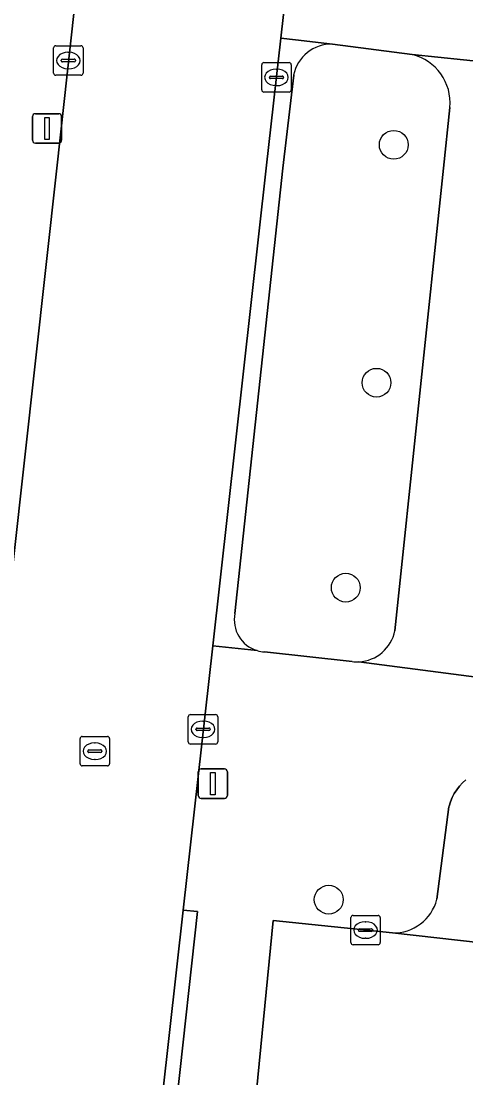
# Model space of a CAD drawing. Extents: x 161928 to 163071, y 386474 to 387428.
# Drawn here: x 162700.42 to 162715.52, y 387219.1 to 387255 of the extents above; entities that cross this region are included whole.
import ezdxf

# ---------------------------------------------------------------- set-up
doc = ezdxf.new("R2010")
doc.units = 0
for name, color, linetype in [('IMGEO_Boom', 7, 'Continuous'), ('IMGEO_Groenvoorziening', 7, 'Continuous'), ('IMGEO_Kolk', 7, 'Continuous'), ('IMGEO_Lichtmast', 7, 'Continuous'), ('IMGEO_Parkeervlak_open', 7, 'Continuous'), ('IMGEO_Rijbaan_lokaal_open', 7, 'Continuous'), ('IMGEO_Rioolput', 7, 'Continuous'), ('IMGEO_Voetpad_open', 7, 'Continuous')]:
    doc.layers.add(name, color=color, linetype=linetype)

msp = doc.modelspace()

# ---------------------------------------------------------------- linework, layer by layer
at = {"layer": 'IMGEO_Boom'}
for centre in [(162713.071, 387250.799), (162712.487, 387242.715), (162711.442, 387235.751), (162710.864, 387225.153)]:
    msp.add_circle(centre, 0.489, dxfattribs=at)
at = {"layer": 'IMGEO_Groenvoorziening'}
for points in [[(162713.695, 387253.869), (162710.995, 387254.219)], [(162709.674, 387253.161), (162709.304, 387250), (162707.68, 387234.88)], [(162714.764, 387250), (162714.978, 387252.07)], [(162713.109, 387234.289), (162714.764, 387250)], [(162708.68, 387233.571), (162711.659, 387233.24)]]:
    msp.add_lwpolyline(points, dxfattribs=at)
for centre, radius, start, end in [((162710.956, 387252.914), 1.306, 88.3031, 169.08), ((162713.294, 387252.226), 1.691, 354.7008, 76.2901), ((162708.75, 387234.661), 1.092, 168.436, 253.2247), ((162711.816, 387234.55), 1.319, 273.1701, 348.5871), ((162708.748, 387234.655), 1.086, 253.2383, 266.3991), ((162711.811, 387234.437), 1.207, 262.7855, 273.728)]:
    msp.add_arc(centre, radius, start, end, dxfattribs=at)
at = {"layer": 'IMGEO_Kolk'}
for p, q in [((162701.524, 387253.236), (162701.524, 387254.088)), ((162701.599, 387254.162), (162702.451, 387254.162)), ((162702.012, 387253.942), (162702.037, 387253.942)), ((162702.525, 387254.088), (162702.525, 387253.236)), ((162701.783, 387253.656), (162701.783, 387253.668)), ((162702.221, 387253.619), (162701.823, 387253.619)), ((162701.826, 387253.705), (162702.224, 387253.705)), ((162702.267, 387253.668), (162702.267, 387253.656)), ((162708.589, 387252.663), (162708.589, 387253.515)), ((162708.664, 387253.589), (162709.516, 387253.589)), ((162709.59, 387253.515), (162709.59, 387252.663)), ((162702.451, 387253.162), (162701.599, 387253.162)), ((162702.035, 387253.382), (162702.01, 387253.382)), ((162708.848, 387253.083), (162708.848, 387253.095)), ((162708.891, 387253.132), (162709.289, 387253.132)), ((162709.077, 387253.369), (162709.102, 387253.369)), ((162709.332, 387253.095), (162709.332, 387253.083)), ((162709.286, 387253.046), (162708.888, 387253.046)), ((162709.1, 387252.809), (162709.075, 387252.809)), ((162709.516, 387252.589), (162708.664, 387252.589)), ((162706.097, 387230.514), (162706.097, 387231.366)), ((162706.172, 387231.44), (162707.024, 387231.44)), ((162706.585, 387231.22), (162706.61, 387231.22)), ((162707.098, 387231.366), (162707.098, 387230.514)), ((162706.356, 387230.934), (162706.356, 387230.946)), ((162706.794, 387230.897), (162706.396, 387230.897)), ((162706.399, 387230.983), (162706.797, 387230.983)), ((162706.84, 387230.946), (162706.84, 387230.934)), ((162706.608, 387230.66), (162706.583, 387230.66)), ((162707.024, 387230.44), (162706.172, 387230.44)), ((162711.614, 387223.693), (162711.614, 387224.545)), ((162711.689, 387224.619), (162712.541, 387224.619)), ((162712.102, 387224.399), (162712.127, 387224.399)), ((162712.615, 387224.545), (162712.615, 387223.693)), ((162711.873, 387224.113), (162711.873, 387224.125)), ((162712.311, 387224.076), (162711.913, 387224.076)), ((162711.916, 387224.162), (162712.314, 387224.162)), ((162712.357, 387224.125), (162712.357, 387224.113)), ((162712.125, 387223.839), (162712.1, 387223.839)), ((162712.541, 387223.619), (162711.689, 387223.619))]:
    msp.add_line(p, q, dxfattribs=at)
for points in [[(162701.524, 387253.236), (162701.524, 387254.088)], [(162701.599, 387254.162), (162702.451, 387254.162)], [(162702.525, 387254.088), (162702.525, 387253.236)], [(162708.589, 387252.663), (162708.589, 387253.515)], [(162708.664, 387253.589), (162709.516, 387253.589)], [(162709.59, 387253.515), (162709.59, 387252.663)], [(162702.451, 387253.162), (162701.599, 387253.162)], [(162709.516, 387252.589), (162708.664, 387252.589)], [(162706.097, 387230.514), (162706.097, 387231.366)], [(162706.172, 387231.44), (162707.024, 387231.44)], [(162707.098, 387231.366), (162707.098, 387230.514)], [(162707.024, 387230.44), (162706.172, 387230.44)], [(162711.614, 387223.693), (162711.614, 387224.545)], [(162711.689, 387224.619), (162712.541, 387224.619)], [(162712.615, 387224.545), (162712.615, 387223.693)], [(162712.541, 387223.619), (162711.689, 387223.619)]]:
    msp.add_lwpolyline(points, dxfattribs=at)
for centre, radius, start, end in [((162701.601, 387254.086), 0.0765, 91.552, 178.448), ((162701.601, 387254.086), 0.0765, 91.552, 178.448), ((162702.449, 387254.086), 0.0765, 1.552, 88.448), ((162702.449, 387254.086), 0.0765, 1.552, 88.448), ((162701.823, 387253.665), 0.0403, 85.8775, 175.7526), ((162701.82, 387253.655), 0.0366, 178.938, 274.7102), ((162702.224, 387253.662), 0.043, 264.8664, 352.4533), ((162702.228, 387253.667), 0.0386, 1.7309, 96.639), ((162708.666, 387253.513), 0.0765, 91.552, 178.448), ((162708.666, 387253.513), 0.0765, 91.552, 178.448), ((162709.514, 387253.513), 0.0765, 1.552, 88.448), ((162709.514, 387253.513), 0.0765, 1.552, 88.448), ((162701.601, 387253.238), 0.0765, 181.552, 268.448), ((162701.601, 387253.238), 0.0765, 181.552, 268.448), ((162702.449, 387253.238), 0.0765, 271.552, 358.448), ((162702.449, 387253.238), 0.0765, 271.552, 358.448), ((162708.888, 387253.092), 0.0403, 85.8775, 175.7526), ((162709.293, 387253.094), 0.0386, 1.7309, 96.639), ((162708.885, 387253.082), 0.0366, 178.938, 274.7102), ((162709.289, 387253.089), 0.043, 264.8664, 352.4533), ((162708.666, 387252.665), 0.0765, 181.552, 268.448), ((162708.666, 387252.665), 0.0765, 181.552, 268.448), ((162709.514, 387252.665), 0.0765, 271.552, 358.448), ((162709.514, 387252.665), 0.0765, 271.552, 358.448), ((162706.174, 387231.364), 0.0765, 91.552, 178.448), ((162706.174, 387231.364), 0.0765, 91.552, 178.448), ((162707.022, 387231.364), 0.0765, 1.552, 88.448), ((162707.022, 387231.364), 0.0765, 1.552, 88.448), ((162706.396, 387230.943), 0.0403, 85.8775, 175.7526), ((162706.393, 387230.933), 0.0366, 178.938, 274.7102), ((162706.797, 387230.94), 0.043, 264.8664, 352.4533), ((162706.801, 387230.945), 0.0386, 1.7309, 96.639), ((162706.174, 387230.516), 0.0765, 181.552, 268.448), ((162706.174, 387230.516), 0.0765, 181.552, 268.448), ((162707.022, 387230.516), 0.0765, 271.552, 358.448), ((162707.022, 387230.516), 0.0765, 271.552, 358.448), ((162711.691, 387224.543), 0.0765, 91.552, 178.448), ((162711.691, 387224.543), 0.0765, 91.552, 178.448), ((162712.539, 387224.543), 0.0765, 1.552, 88.448), ((162712.539, 387224.543), 0.0765, 1.552, 88.448), ((162711.913, 387224.122), 0.0403, 85.8775, 175.7526), ((162711.91, 387224.112), 0.0366, 178.938, 274.7102), ((162712.314, 387224.119), 0.043, 264.8664, 352.4533), ((162712.318, 387224.124), 0.0386, 1.7309, 96.639), ((162711.691, 387223.695), 0.0765, 181.552, 268.448), ((162711.691, 387223.695), 0.0765, 181.552, 268.448), ((162712.539, 387223.695), 0.0765, 271.552, 358.448), ((162712.539, 387223.695), 0.0765, 271.552, 358.448)]:
    msp.add_arc(centre, radius, start, end, dxfattribs=at)
for centre, major_axis, ratio, start_param, end_param in [((162702.011, 387253.662), (-0.387, 0.002), 0.722429, 4.712389, 7.853982), ((162702.036, 387253.662), (-0.39, 0.002), 0.717154, 1.570796, 4.712389), ((162709.076, 387253.089), (-0.387, 0.002), 0.722429, 4.712389, 7.853982), ((162709.101, 387253.089), (-0.39, 0.002), 0.717154, 1.570796, 4.712389), ((162706.584, 387230.94), (-0.387, 0.002), 0.722429, 4.712389, 7.853982), ((162706.609, 387230.94), (-0.39, 0.002), 0.717154, 1.570796, 4.712389), ((162712.101, 387224.119), (-0.387, 0.002), 0.722429, 4.712389, 7.853982), ((162712.126, 387224.119), (-0.39, 0.002), 0.717154, 1.570796, 4.712389)]:
    msp.add_ellipse(centre, major_axis=major_axis, ratio=ratio, start_param=start_param, end_param=end_param, dxfattribs=at)
at = {"layer": 'IMGEO_Lichtmast'}
for p, q in [((162700.806, 387250.956), (162700.806, 387251.756)), ((162700.806, 387251.756), (162700.806, 387250.956)), ((162700.906, 387251.856), (162701.696, 387251.856)), ((162701.696, 387251.856), (162700.906, 387251.856)), ((162701.796, 387251.756), (162701.796, 387250.956)), ((162701.796, 387250.956), (162701.796, 387251.756)), ((162701.696, 387250.856), (162700.906, 387250.856)), ((162700.906, 387250.856), (162701.696, 387250.856)), ((162706.434, 387228.694), (162706.434, 387229.494)), ((162706.434, 387229.494), (162706.434, 387228.694)), ((162706.534, 387229.594), (162707.324, 387229.594)), ((162707.324, 387229.594), (162706.534, 387229.594)), ((162707.424, 387229.494), (162707.424, 387228.694)), ((162707.424, 387228.694), (162707.424, 387229.494)), ((162707.324, 387228.594), (162706.534, 387228.594)), ((162706.534, 387228.594), (162707.324, 387228.594))]:
    msp.add_line(p, q, dxfattribs=at)
for points in [[(162701.226, 387251.731), (162701.376, 387251.731), (162701.376, 387250.981), (162701.226, 387250.981), (162701.226, 387251.731)], [(162706.854, 387229.469), (162707.004, 387229.469), (162707.004, 387228.719), (162706.854, 387228.719), (162706.854, 387229.469)]]:
    msp.add_lwpolyline(points, dxfattribs=at)
for centre, start, end in [((162700.906, 387251.756), 90, 180), ((162700.906, 387251.756), 90, 180), ((162701.696, 387251.756), 0, 90), ((162701.696, 387251.756), 360, 90), ((162700.906, 387250.956), 180, 270), ((162700.906, 387250.956), 180, 270), ((162701.696, 387250.956), 270, 0), ((162701.696, 387250.956), 270, 0), ((162706.534, 387229.494), 90, 180), ((162706.534, 387229.494), 90, 180), ((162707.324, 387229.494), 0, 90), ((162707.324, 387229.494), 360, 90), ((162706.534, 387228.694), 180, 270), ((162706.534, 387228.694), 180, 270), ((162707.324, 387228.694), 270, 0), ((162707.324, 387228.694), 270, 0)]:
    msp.add_arc(centre, 0.1, start, end, dxfattribs=at)
at = {"layer": 'IMGEO_Parkeervlak_open'}
for points in [[(162715.522, 387229.221), (162715.408, 387229.118), (162715.303, 387229.006), (162715.209, 387228.884), (162715.126, 387228.755), (162715.055, 387228.619), (162714.997, 387228.477), (162714.951, 387228.331), (162714.944, 387228.304), (162714.537, 387225.165)], [(162713.027, 387224.021), (162745.337, 387220.374)]]:
    msp.add_lwpolyline(points, dxfattribs=at)
msp.add_arc((162713.056, 387225.551), 1.53, 268.9049, 345.3914, dxfattribs=at)
at = {"layer": 'IMGEO_Rijbaan_lokaal_open'}
msp.add_lwpolyline([(162711.584, 387338.045), (162711.506, 387337.52), (162711.287, 387335.487), (162710.01, 387323.565), (162709.612, 387319.974), (162706.865, 387295.147), (162704.405, 387275.34), (162702.543, 387258.37), (162702.217, 387255.366), (162701.629, 387250), (162700.159, 387236.714), (162698.922, 387225.542), (162698.231, 387219.296), (162697.259, 387210.515), (162696.394, 387202.693), (162703.361, 387201.922), (162704.238, 387209.757), (162705.217, 387218.507), (162705.921, 387224.797), (162706.926, 387233.779), (162708.741, 387250), (162709.238, 387254.42), (162709.59, 387257.551), (162713.743, 387294.486)], dxfattribs=at)
msp.add_lwpolyline([(162745.337, 387220.374), (162713.027, 387224.021), (162708.978, 387224.448), (162708.366, 387218.182), (162712.071, 387217.682), (162744.719, 387214.18), (162745.013, 387217.123)], close=True, dxfattribs=at)
at = {"layer": 'IMGEO_Rioolput'}
for p, q in [((162702.422, 387229.771), (162702.422, 387230.623)), ((162702.497, 387230.697), (162703.349, 387230.697)), ((162702.91, 387230.477), (162702.935, 387230.477)), ((162703.423, 387230.623), (162703.423, 387229.771)), ((162702.681, 387230.191), (162702.681, 387230.203)), ((162703.119, 387230.154), (162702.721, 387230.154)), ((162702.724, 387230.24), (162703.122, 387230.24)), ((162703.165, 387230.203), (162703.165, 387230.191)), ((162702.933, 387229.917), (162702.908, 387229.917)), ((162703.349, 387229.697), (162702.497, 387229.697))]:
    msp.add_line(p, q, dxfattribs=at)
for points in [[(162702.422, 387229.771), (162702.422, 387230.623)], [(162702.497, 387230.697), (162703.349, 387230.697)], [(162703.423, 387230.623), (162703.423, 387229.771)], [(162703.349, 387229.697), (162702.497, 387229.697)]]:
    msp.add_lwpolyline(points, dxfattribs=at)
for centre, radius, start, end in [((162702.499, 387230.621), 0.0765, 91.552, 178.448), ((162702.499, 387230.621), 0.0765, 91.552, 178.448), ((162703.347, 387230.621), 0.0765, 1.552, 88.448), ((162703.347, 387230.621), 0.0765, 1.552, 88.448), ((162702.721, 387230.2), 0.0403, 85.8775, 175.7526), ((162702.718, 387230.19), 0.0366, 178.938, 274.7102), ((162703.122, 387230.197), 0.043, 264.8664, 352.4533), ((162703.126, 387230.202), 0.0386, 1.7309, 96.639), ((162702.499, 387229.773), 0.0765, 181.552, 268.448), ((162702.499, 387229.773), 0.0765, 181.552, 268.448), ((162703.347, 387229.773), 0.0765, 271.552, 358.448), ((162703.347, 387229.773), 0.0765, 271.552, 358.448)]:
    msp.add_arc(centre, radius, start, end, dxfattribs=at)
for centre, major_axis, ratio, start_param, end_param in [((162702.909, 387230.197), (-0.387, 0.002), 0.722429, 4.712389, 7.853982), ((162702.934, 387230.197), (-0.39, 0.002), 0.717154, 1.570796, 4.712389)]:
    msp.add_ellipse(centre, major_axis=major_axis, ratio=ratio, start_param=start_param, end_param=end_param, dxfattribs=at)
at = {"layer": 'IMGEO_Voetpad_open'}
for points in [[(162708.764, 387340.007), (162708.503, 387337.598), (162707.787, 387330.972), (162707.002, 387323.715), (162706.687, 387320.804), (162706.498, 387319.168), (162704.31, 387302.936), (162699.596, 387260.097), (162699.424, 387258.532), (162698.485, 387250), (162698.224, 387247.632), (162698.359, 387247.617), (162697.598, 387240.911), (162697.459, 387240.927), (162697.043, 387237.059), (162697.041, 387237.027), (162700.159, 387236.714), (162701.629, 387250), (162702.217, 387255.366), (162702.543, 387258.37), (162704.405, 387275.34), (162706.865, 387295.147)], [(162710.995, 387254.219), (162709.735, 387254.368), (162709.238, 387254.42), (162708.741, 387250), (162706.926, 387233.779), (162708.435, 387233.615)], [(162718.054, 387253.412), (162713.695, 387253.869)], [(162709.304, 387250), (162709.674, 387253.161)], [(162711.889, 387233.233), (162718.572, 387232.359), (162718.305, 387232.419), (162718.044, 387232.504), (162717.792, 387232.611), (162717.55, 387232.741), (162717.321, 387232.891), (162717.106, 387233.062), (162716.907, 387233.251), (162716.726, 387233.457), (162716.564, 387233.678), (162716.423, 387233.913), (162716.303, 387234.16), (162716.205, 387234.416), (162716.131, 387234.68), (162716.081, 387234.95), (162716.055, 387235.223), (162716.053, 387235.497), (162717.288, 387246.55), (162718.054, 387253.412)], [(162714.978, 387252.07), (162714.764, 387250), (162713.109, 387234.289)], [(162707.68, 387234.88), (162709.304, 387250)], [(162708.435, 387233.615), (162706.926, 387233.779), (162705.921, 387224.797), (162706.413, 387224.747), (162705.716, 387218.456), (162708.366, 387218.182), (162708.978, 387224.448), (162713.027, 387224.021)], [(162711.659, 387233.24), (162708.68, 387233.571)], [(162718.667, 387232.343), (162718.572, 387232.359), (162711.889, 387233.233)], [(162714.537, 387225.165), (162714.944, 387228.304), (162714.951, 387228.331), (162714.997, 387228.477), (162715.055, 387228.619), (162715.126, 387228.755), (162715.209, 387228.884), (162715.303, 387229.006), (162715.408, 387229.118), (162715.522, 387229.221)]]:
    msp.add_lwpolyline(points, dxfattribs=at)
for points in [[(162714.363, 387256.925), (162711.364, 387257.295), (162710.087, 387257.499), (162709.59, 387257.551), (162709.238, 387254.42), (162709.735, 387254.368), (162710.995, 387254.219), (162713.695, 387253.869), (162718.054, 387253.412), (162718.396, 387256.474)], [(162705.921, 387224.797), (162705.217, 387218.507), (162705.716, 387218.456), (162706.413, 387224.747)]]:
    msp.add_lwpolyline(points, close=True, dxfattribs=at)
for centre, radius, start, end in [((162710.956, 387252.914), 1.306, 88.3031, 169.08), ((162713.294, 387252.226), 1.691, 354.7008, 76.2901), ((162708.75, 387234.661), 1.092, 168.436, 253.2247), ((162711.816, 387234.55), 1.319, 273.1701, 348.5871), ((162708.748, 387234.655), 1.086, 253.2383, 266.3991), ((162711.811, 387234.437), 1.207, 262.7855, 273.728), ((162713.056, 387225.551), 1.53, 268.9049, 345.3914)]:
    msp.add_arc(centre, radius, start, end, dxfattribs=at)

doc.saveas('drawing.dxf')
